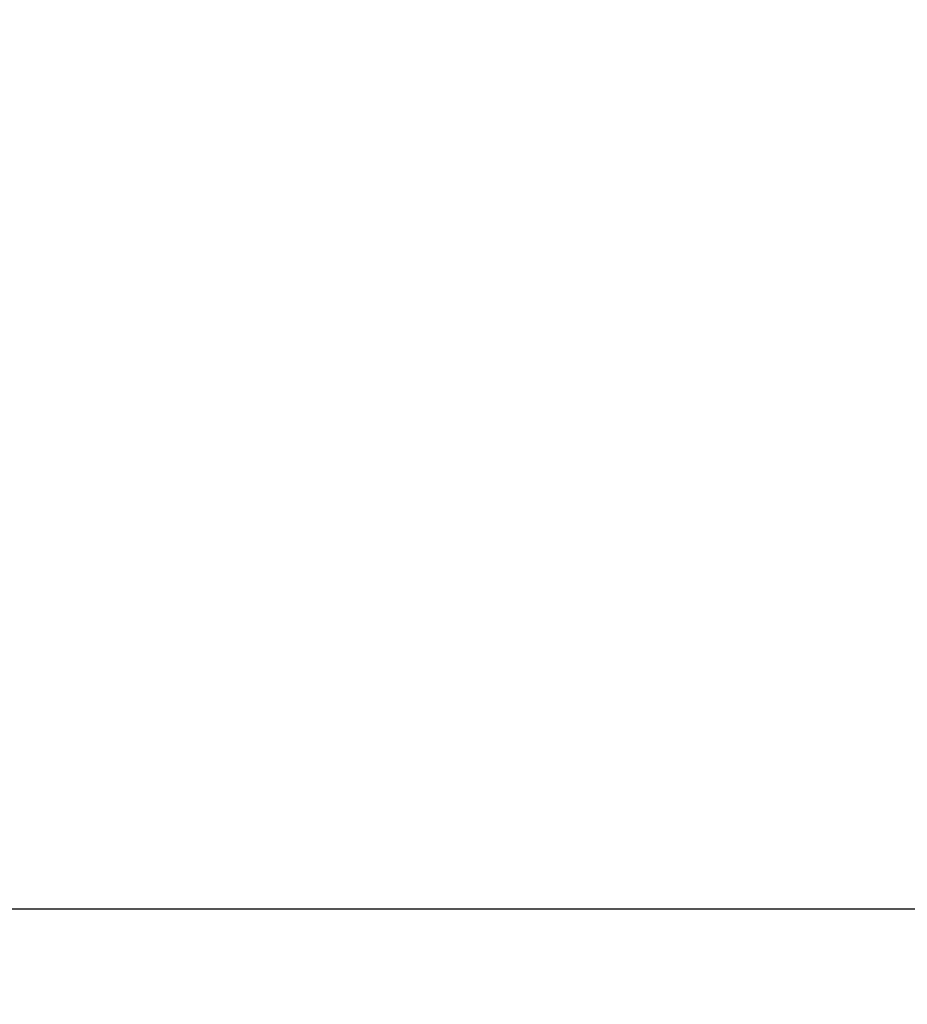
# Model space of a CAD drawing. Extents: x -805 to 3526, y -961 to 1039.
# Tile 441 of 475: x 1396 to 1458, y -7 to 62. Entities that reach past the tile are written whole.
import ezdxf

# ---------------------------------------------------------------- set-up
doc = ezdxf.new("R2010")
doc.units = 0
doc.linetypes.add('AUSGEZOGEN', pattern=[2, 1, 1])
doc.layers.get('0').update_dxf_attribs({"color": 251})
doc.layers.add('TTK-B-Bestand', color=252, linetype='Continuous', lineweight=35)
for name, color, linetype in [('TTK-P-Bahnsteig', 12, 'Continuous'), ('TTK-P-TEXT', 12, 'AUSGEZOGEN'), ('TTK-Referenzlinie 000', 4, 'AUSGEZOGEN')]:
    doc.layers.add(name, color=color, linetype=linetype)
doc.styles.add('AKG DIN 6776', font='AKG_DIN67.TTF')
doc.dimstyles.new('TTK$6', dxfattribs={"dimtxt": 2.5, "dimasz": 2.5, "dimexe": 3.5, "dimexo": 0.1, "dimgap": 1, "dimtad": 1, "dimzin": 0, "dimtxsty": 'AKG DIN 6776', "dimblk": 'OBLIQUE', "dimcen": -0.09, "dimdle": 3, "dimse1": 1, "dimse2": 1, "dimclrd": 256, "dimclre": 256, "dimclrt": 256, "dimadec": 3, "dimazin": 0, "dimtfac": 1, "dimtofl": 0, "dimtmove": 0, "dimatfit": 3, "dimldrblk": 'OBLIQUE', "dimfxl": 7, "dimfxlon": 1, "dimtolj": 1, "dimtzin": 0, "dimlwd": -1, "dimlwe": -1, "dimarcsym": 0})

# ---------------------------------------------------------------- blocks, each defined once
blk = doc.blocks.new('*D549')
at = {"layer": 'DEFPOINTS', "color": 0}
for p in [(1594.653, 36.74), (1594.306, 36.575), (8.223, 0)]:
    blk.add_point(p, dxfattribs=at)
at = {"layer": 'TTK-B-Bestand', "insert": (1594.109, 36.983), "char_height": 0.25, "attachment_point": 5, "style": 'AKG DIN 6776'}
blk.add_mtext('\\A1;36,588', dxfattribs=at)
blk = doc.blocks.new('_OBLIQUE')
at = {"color": 0, "linetype": 'ByBlock'}
blk.add_line((-0.5, -0.5), (0.5, 0.5), dxfattribs=at)
blk = doc.blocks.new('*D548')
at = {"layer": 'DEFPOINTS', "color": 0}
for p in [(1585.537, 36.771), (1585.046, 36.614), (-0.868, 0.031)]:
    blk.add_point(p, dxfattribs=at)
at = {"layer": 'TTK-B-Bestand', "insert": (1585.018, 37.014), "char_height": 0.25, "attachment_point": 5, "style": 'AKG DIN 6776'}
blk.add_mtext('\\A1;36,621', dxfattribs=at)
blk = doc.blocks.new('*D536')
at = {"layer": 'DEFPOINTS', "color": 0}
for p in [(1593.426, 36.652), (1593.91, 36.652), (733.066, 0.107)]:
    blk.add_point(p, dxfattribs=at)
at = {"layer": 'TTK-P-TEXT', "insert": (1594.454, 36.896), "char_height": 0.25, "attachment_point": 5, "style": 'AKG DIN 6776'}
blk.add_mtext('\\A1;36,589', dxfattribs=at)

msp = doc.modelspace()

# ---------------------------------------------------------------- linework, layer by layer
at = {"layer": 'TTK-P-Bahnsteig', "color": 251}
msp.add_circle((473.7851, 39.1322), 1000, dxfattribs=at)
at = {"layer": 'TTK-Referenzlinie 000', "color": 4}
msp.add_line((0, 0), (3525.5832, 0), dxfattribs=at)

# ---------------------------------------------------------------- dimensions: what is measured, and where the dimension line sits
at = {"layer": 'TTK-B-Bestand', "color": 251}
for feature_location, offset, origin, text, picture, middle in [((1585.0459, 36.614), (0.4461, 0.1576), (-0.8681, 0.0309), '36,621', '*D548', (1585.0178, 37.0144)), ((1594.3062, 36.5752), (0.2947, 0.1656), (8.2233, 0), '36,588', '*D549', (1594.1093, 36.9835))]:
    dim = msp.add_ordinate_dim(feature_location=feature_location, offset=offset, dtype=0, origin=origin, text=text, dimstyle='TTK$6', override={"dimscale": 0, "dimdec": 3, "dimtmove": 1, "dimfxlon": 0}, dxfattribs=at)
    dim.commit()
    dim.dimension.update_dxf_attribs({"geometry": picture, "text_midpoint": middle})
at = {"layer": 'TTK-P-TEXT', "color": 251}
dim = msp.add_ordinate_dim(feature_location=(1593.4264, 36.6522), offset=(0.4831, 0), dtype=0, origin=(733.0659, 0.1071), text='36,589', dimstyle='TTK$6', override={"dimscale": 0, "dimfxlon": 0}, dxfattribs=at)
dim.commit()
dim.dimension.update_dxf_attribs({"geometry": '*D536', "text_midpoint": (1594.4538, 36.896)})

doc.saveas('drawing.dxf')
